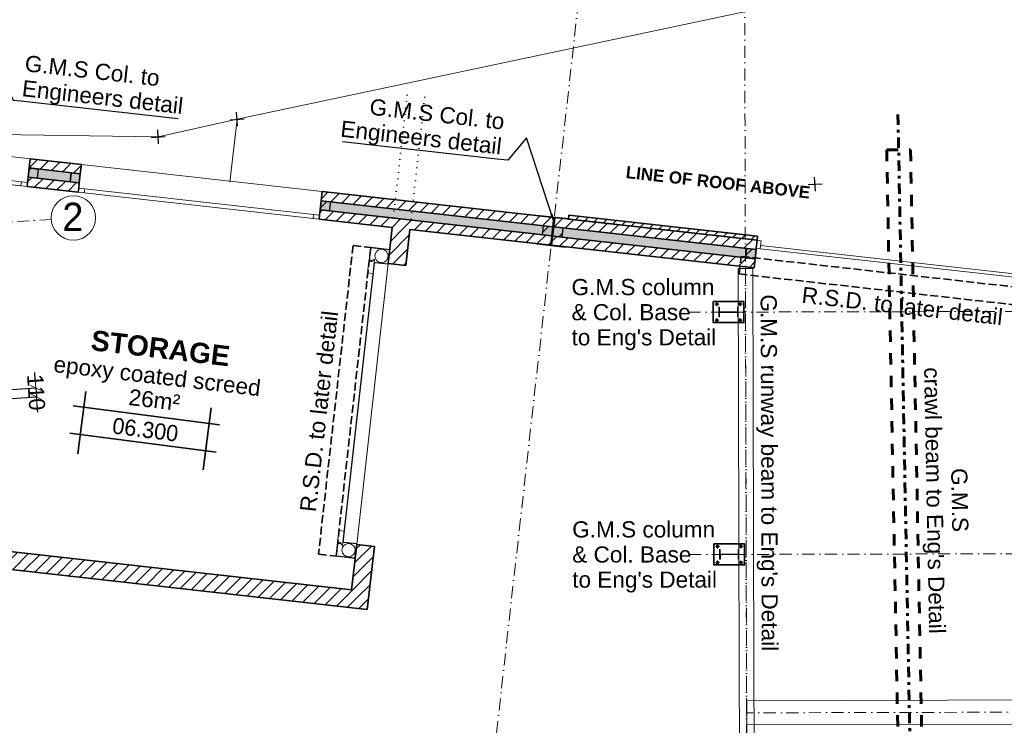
# Model space of a CAD drawing. Header units: millimetres. Extents: x -115474967 to 444143, y -74377 to 241828222.
# Tile 517 of 590: x 298640 to 310830, y 240836 to 249572. Entities that reach past the tile are written whole.
import ezdxf

# ---------------------------------------------------------------- set-up
doc = ezdxf.new("R2010")
doc.units = ezdxf.units.MM
doc.header["$MEASUREMENT"] = 0
for name, pattern in [('Dashed', [280, 140, -140]), ('Dense Dotted', [80, 0, -80]), ('Dot & Dashed', [280, 150, -60, 0, -70]), ('Double Dashed', [285, 130, -60, 35, -60]), ('Hidden Line', [140, 100, -40]), ('Hidden Line copy', [230, 150, -80])]:
    doc.linetypes.add(name, pattern=pattern)
for name, color, linetype, lineweight in [('0_Pen_No__1', 7, 'Continuous', 30), ('0_Pen_No__16', 9, 'Continuous', 20), ('0_Pen_No__2', 7, 'Continuous', 20), ('0_Pen_No__41', 7, 'Continuous', 60), ('A_BEAMS_Pen_No__6', 7, 'Continuous', 5), ('A_COLUMNS_Pen_No__3', 7, 'Continuous', 15), ('A_SURVEY_Pen_No__6', 7, 'Continuous', 5), ('A_WALL LOAD_Pen_No__1', 7, 'Continuous', 30), ('A_WALL LOAD_Pen_No__2', 1, 'Continuous', 25), ('A_WALL LOAD_Pen_No__3', 7, 'Continuous', 15), ('A_WALL LOAD_Pen_No__6', 7, 'Continuous', 5), ('C-GRID _Pen_No__5', 7, 'Continuous', 5), ('C_TEXT GA_Pen_No__6', 7, 'Continuous', 5), ('CABLE MANHOLE_Pen_No__9', 255, 'Continuous', 13), ('SEWER LINE_Pen_No__1', 7, 'Continuous', 30), ('SEWER LINE_Pen_No__5', 7, 'Continuous', 5), ('SPLITPOLE FENCE_Pen_No__2', 7, 'Continuous', 20)]:
    doc.layers.add(name, color=color, linetype=linetype, lineweight=lineweight)
for name, color, linetype, lineweight, true_color in [('0_Pen_No__7', 7, 'Continuous', 5, 0x3f3f3f), ('A_BEAMS_Pen_No__7', 7, 'Continuous', 5, 0x3f3f3f), ('A_COLUMNS_Pen_No__7', 7, 'Continuous', 5, 0x3f3f3f), ('A_WALL LOAD_Pen_No__7', 7, 'Continuous', 5, 0x3f3f3f), ('ROAD_Pen_No__7', 7, 'Continuous', 5, 0x3f3f3f), ('SEWER LINE_Pen_No__7', 7, 'Continuous', 5, 0x3f3f3f)]:
    doc.layers.add(name, color=color, linetype=linetype, lineweight=lineweight, true_color=true_color)
for name, color, linetype in [('A_BEAMS', 7, 'Continuous'), ('A_COLUMNS', 7, 'Continuous'), ('C_DIMS - GA', 7, 'Continuous')]:
    doc.layers.add(name, color=color, linetype=linetype)
doc.styles.add('GENERATED_STYLE_1', font='GOTHIC.TTF')
doc.styles.add('GENERATED_STYLE_2', font='arial.ttf')
doc.styles.add('GENERATED_STYLE_6', font='GOTHICB.TTF')
doc.dimstyles.new('GENERATED_STYLE__3', dxfattribs={"dimtxt": 200, "dimasz": 95, "dimexe": 0.18, "dimexo": 2517.243423, "dimgap": 0.09, "dimtad": 1, "dimdec": 0, "dimzin": 0, "dimdsep": 46, "dimtxsty": 'GENERATED_STYLE_1', "dimblk": 'ARROWHEAD_2', "dimblk1": 'ARROWHEAD_2', "dimblk2": 'ARROWHEAD_2', "dimcen": 0.09, "dimclrd": 7, "dimclre": 7, "dimclrt": 7, "dimadec": 0, "dimazin": 0, "dimtfac": 1, "dimtdec": 4, "dimtmove": 0, "dimatfit": 3, "dimfxl": 1, "dimtolj": 1, "dimtzin": 0, "dimarcsym": 0})
doc.dimstyles.new('GENERATED_STYLE__7', dxfattribs={"dimtxt": 200, "dimasz": 95, "dimexe": 0.18, "dimexo": 90000, "dimgap": 0.09, "dimtad": 1, "dimtih": 1, "dimtoh": 1, "dimdec": 0, "dimzin": 0, "dimdsep": 46, "dimtxsty": 'GENERATED_STYLE_1', "dimblk": 'ARROWHEAD_2', "dimblk1": 'ARROWHEAD_2', "dimblk2": 'ARROWHEAD_2', "dimcen": 0.09, "dimclrd": 7, "dimclre": 7, "dimclrt": 7, "dimadec": 0, "dimazin": 0, "dimtfac": 1, "dimtdec": 4, "dimtmove": 2, "dimatfit": 3, "dimfxl": 1, "dimtolj": 1, "dimtzin": 0, "dimarcsym": 0})
pattern_1 = [(45, (426418.63, 157469.93), (-76.89786, 76.89786), [])]
pattern_2 = [(45, (426418.63, 157469.93), (-127.27922, 127.27922), [])]
pattern_3 = [(45, (0, 0), (-159.099, 159.099), []), (45, (-53.03, 53.03), (-159.099, 159.099), [])]

# ---------------------------------------------------------------- blocks, each defined once
blk = doc.blocks.new('ARROWHEAD_2')
at = {"color": 0, "linetype": 'Continuous', "lineweight": 0}
for p, q in [((0, 0), (-1, 0)), ((-0.38, -0.66), (0.38, 0.66))]:
    blk.add_line(p, q, dxfattribs=at)
blk = doc.blocks.new('*D925')
at = {"layer": 'C_DIMS - GA', "color": 7, "linetype": 'Continuous', "lineweight": -2, "transparency": 16777216}
for p, q in [((298833, 245108), (298827, 245202)), ((297949, 244955), (298839, 245013)), ((298839, 245013), (298846, 244903)), ((297956, 244845), (298846, 244903)), ((298852, 244808), (298859, 244713))]:
    blk.add_line(p, q, dxfattribs=at)
at = {"layer": 'Defpoints', "color": 0, "linetype": 'Continuous', "transparency": 16777216}
for p in [(295437, 244790), (298846, 244903), (295444, 244680)]:
    blk.add_point(p, dxfattribs=at)
at = {"layer": 'C_DIMS - GA', "color": 7, "linetype": 'Continuous', "lineweight": -2, "transparency": 16777216, "xscale": 95, "yscale": 95, "zscale": 95}
for p, rotation in [((298839, 245013), 273.7421881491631), ((298846, 244903), 93.74218814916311)]:
    blk.add_blockref('ARROWHEAD_2', p, dxfattribs=dict(at, rotation=rotation))
at = {"layer": 'C_DIMS - GA', "color": 7, "linetype": 'Continuous', "lineweight": 5, "transparency": 16777216, "insert": (298843, 244958), "char_height": 200, "attachment_point": 5, "rotation": 273.7422, "style": 'GENERATED_STYLE_1'}
blk.add_mtext('\\A1;110', dxfattribs=at)
blk = doc.blocks.new('IPE Column 20[55]', base_point=(-31395, 71659))
at = {"layer": 'A_COLUMNS_Pen_No__7', "linetype": 'Continuous', "lineweight": 5, "true_color": 0x3f3f3f}
h = blk.add_hatch(dxfattribs=at)
h.set_pattern_fill('STEEL', color=250, style=0, pattern_type=2)
h.set_pattern_definition(pattern_3)
h.paths.add_polyline_path([(-31275, 71600), (-31275, 71720), (-31285, 71720), (-31285, 71663), (-31505, 71662), (-31505, 71719), (-31515, 71719), (-31515, 71599), (-31505, 71599), (-31505, 71656), (-31285, 71656), (-31285, 71600)])
at = {"layer": 'A_COLUMNS_Pen_No__3', "color": 7, "linetype": 'Continuous', "lineweight": 15}
for p, q in [((-31505, 71719), (-31515, 71719)), ((-31515, 71719), (-31515, 71599)), ((-31505, 71662), (-31505, 71719)), ((-31275, 71720), (-31285, 71720)), ((-31285, 71720), (-31285, 71663)), ((-31275, 71600), (-31275, 71720)), ((-31515, 71599), (-31505, 71599)), ((-31285, 71663), (-31505, 71662)), ((-31505, 71599), (-31505, 71656)), ((-31505, 71656), (-31285, 71656)), ((-31285, 71656), (-31285, 71600)), ((-31285, 71600), (-31275, 71600))]:
    blk.add_line(p, q, dxfattribs=at)
blk = doc.blocks.new('IPE Column 20[57]', base_point=(-31386, 68659))
at = {"layer": 'A_COLUMNS_Pen_No__7', "linetype": 'Continuous', "lineweight": 5, "true_color": 0x3f3f3f}
h = blk.add_hatch(dxfattribs=at)
h.set_pattern_fill('STEEL', color=250, style=0, pattern_type=2)
h.set_pattern_definition(pattern_3)
h.paths.add_polyline_path([(-31266, 68600), (-31266, 68720), (-31276, 68720), (-31276, 68663), (-31497, 68662), (-31497, 68719), (-31506, 68719), (-31506, 68599), (-31496, 68599), (-31496, 68656), (-31276, 68657), (-31276, 68600)])
at = {"layer": 'A_COLUMNS_Pen_No__3', "color": 7, "linetype": 'Continuous', "lineweight": 15}
for p, q in [((-31497, 68719), (-31506, 68719)), ((-31506, 68719), (-31506, 68599)), ((-31497, 68662), (-31497, 68719)), ((-31276, 68663), (-31497, 68662)), ((-31496, 68656), (-31276, 68657)), ((-31496, 68599), (-31496, 68656)), ((-31266, 68720), (-31276, 68720)), ((-31276, 68720), (-31276, 68663)), ((-31276, 68657), (-31276, 68600)), ((-31266, 68600), (-31266, 68720)), ((-31506, 68599), (-31496, 68599)), ((-31276, 68600), (-31266, 68600))]:
    blk.add_line(p, q, dxfattribs=at)
blk = doc.blocks.new('HEA Beam 20[62]', base_point=(-118794, 89023))
at = {"layer": 'A_BEAMS_Pen_No__6', "color": 7, "linetype": 'Continuous', "lineweight": 5}
for p, q in [((-118794, 89023), (-118884, 89022)), ((-118884, 89022), (-118870, 84081)), ((-118704, 89023), (-118794, 89023)), ((-118690, 84081), (-118704, 89023)), ((-118870, 84081), (-118856, 79139)), ((-118676, 79139), (-118690, 84081))]:
    blk.add_line(p, q, dxfattribs=at)
at = {"layer": 'A_BEAMS_Pen_No__7', "color": 190, "linetype": 'Dot & Dashed', "lineweight": 5, "true_color": 0x9f07ff}
blk.add_line((-118794, 89023), (-118766, 79139), dxfattribs=at)
blk = doc.blocks.new('Inclined Beam 20[64]', base_point=(-115057, 83530))
at = {"layer": 'A_BEAMS_Pen_No__6', "color": 7, "linetype": 'Continuous', "lineweight": 5, "flags": 128}
blk.add_lwpolyline([(-115058, 83680), (-118776, 83671), (-118776, 83371), (-115057, 83380)], close=True, dxfattribs=at)
at = {"layer": 'A_BEAMS_Pen_No__7', "color": 190, "linetype": 'Dot & Dashed', "lineweight": 5, "true_color": 0x9f07ff}
blk.add_line((-115057, 83530), (-118776, 83521), dxfattribs=at)
blk = doc.blocks.new('IPE Column 20[92]', base_point=(-22819, 76979))
at = {"layer": 'A_COLUMNS_Pen_No__7', "linetype": 'Continuous', "lineweight": 5, "true_color": 0x3f3f3f}
h = blk.add_hatch(dxfattribs=at)
h.set_pattern_fill('STEEL', color=250, style=0, pattern_type=2)
h.set_pattern_definition(pattern_3)
h.paths.add_polyline_path([(-23017, 76820), (-22663, 76780), (-22662, 76787), (-22836, 76807), (-22796, 77150), (-22623, 77130), (-22622, 77137), (-22976, 77177), (-22977, 77170), (-22803, 77150), (-22843, 76808), (-23016, 76827)])
at = {"layer": 'A_COLUMNS_Pen_No__3', "color": 7, "linetype": 'Continuous', "lineweight": 15}
for p, q in [((-22976, 77177), (-22977, 77170)), ((-22977, 77170), (-22803, 77150)), ((-22622, 77137), (-22976, 77177)), ((-22803, 77150), (-22843, 76808)), ((-22836, 76807), (-22796, 77150)), ((-22796, 77150), (-22623, 77130)), ((-22623, 77130), (-22622, 77137)), ((-23016, 76827), (-23017, 76820)), ((-23017, 76820), (-22663, 76780)), ((-22843, 76808), (-23016, 76827)), ((-22662, 76787), (-22836, 76807)), ((-22663, 76780), (-22662, 76787))]:
    blk.add_line(p, q, dxfattribs=at)

msp = doc.modelspace()

# ---------------------------------------------------------------- hatches: boundary and pattern name
at = {"layer": '0_Pen_No__7', "linetype": 'Continuous', "lineweight": 5, "true_color": 0x000000}
h = msp.add_hatch(dxfattribs=at)
h.set_pattern_fill('ANSI31', color=18, scale=870, style=0)
h.set_pattern_definition(pattern_1)
h.paths.add_polyline_path([(298755.76089, 247735.64039), (299390.35568, 247664.53385), (299403.16131, 247778.81875), (298768.56654, 247849.92523)])
h = msp.add_hatch(dxfattribs=at)
h.set_pattern_fill('ANSI31', color=18, scale=870, style=0)
h.set_pattern_definition(pattern_1)
h.paths.add_polyline_path([(298730.1496, 247507.07083), (299364.74439, 247435.96435), (299377.55002, 247550.24903), (298742.95523, 247621.35558)])
h = msp.add_hatch(dxfattribs=at)
h.set_pattern_fill('ANSI31', color=18, scale=870, style=0)
h.set_pattern_definition(pattern_1)
h.paths.add_polyline_path([(302371.69824, 247330.4736), (305239.17968, 247009.17141), (305251.98532, 247123.45619), (302384.50388, 247444.75839)])
h = msp.add_hatch(dxfattribs=at)
h.set_pattern_fill('ANSI31', color=18, scale=870, style=0)
h.set_pattern_definition(pattern_1)
h.paths.add_polyline_path([(302358.89259, 247216.18879), (302346.08695, 247101.904), (305213.56839, 246780.60181), (305226.37403, 246894.88659)])
h = msp.add_hatch(dxfattribs=at)
h.set_pattern_fill('ANSI31', color=18, scale=870, style=0)
h.set_pattern_definition(pattern_1)
h.paths.add_polyline_path([(305264.0129, 247122.10856), (305251.20725, 247007.82374), (307756.81865, 246727.06929), (307769.6243, 246841.35411)])
h = msp.add_hatch(dxfattribs=at)
h.set_pattern_fill('ANSI31', color=18, scale=870, style=0)
h.set_pattern_definition(pattern_1)
h.paths.add_polyline_path([(303202.15458, 246554.14331), (303420.78638, 246529.64552), (303470.78723, 246975.88093), (303252.15543, 247000.37872)])
h = msp.add_hatch(dxfattribs=at)
h.set_pattern_fill('ANSI31', color=18, scale=870, style=0)
h.set_pattern_definition(pattern_1)
h.paths.add_polyline_path([(305238.40161, 246893.53888), (305225.59596, 246779.25407), (307731.20737, 246498.49962), (307744.01301, 246612.78443)])
h = msp.add_hatch(dxfattribs=at)
h.set_pattern_fill('ANSI31', color=18, scale=870, style=0)
h.set_pattern_definition(pattern_1)
h.paths.add_polyline_path([(297524.00292, 243099.07382), (297499.49498, 242880.44317), (302943.51228, 242270.18263), (302749.37939, 242513.32236)])
h = msp.add_hatch(dxfattribs=at)
h.set_pattern_fill('ANSI31', color=18, scale=870, style=0)
h.set_pattern_definition(pattern_1)
h.paths.add_polyline_path([(302749.37939, 242513.32237), (302943.51226, 242270.18263), (303031.04931, 243051.41249), (302812.41751, 243075.91028)])
at = {"layer": 'A_WALL LOAD_Pen_No__6', "linetype": 'Continuous', "lineweight": 5}
h = msp.add_hatch(dxfattribs=at)
h.set_pattern_fill('_WALL_EXTERNAL', style=0, pattern_type=2)
h.set_pattern_definition(pattern_2)
h.paths.add_polyline_path([(298742.95524, 247621.35563), (298755.76089, 247735.64043), (298870.04569, 247722.83479), (298857.24004, 247608.54999)])
h = msp.add_hatch(dxfattribs=at)
h.set_pattern_fill('_WALL_EXTERNAL', style=0, pattern_type=2)
h.set_pattern_definition(pattern_2)
h.paths.add_polyline_path([(299263.2652, 247563.05475), (299276.07084, 247677.33954), (299390.35564, 247664.5339), (299377.55, 247550.2491)])
h = msp.add_hatch(dxfattribs=at)
h.set_pattern_fill('_WALL_EXTERNAL', style=0, pattern_type=2)
h.set_pattern_definition(pattern_2)
h.paths.add_polyline_path([(302358.8926, 247216.18876), (302371.69824, 247330.47356), (302485.98304, 247317.66791), (302473.1774, 247203.38312)])
h = msp.add_hatch(dxfattribs=at)
h.set_pattern_fill('_WALL_EXTERNAL', style=0, pattern_type=2)
h.set_pattern_definition(pattern_2)
h.paths.add_polyline_path([(305112.08923, 246907.69225), (305124.89487, 247021.97705), (305239.17967, 247009.1714), (305226.37403, 246894.8866)])
h = msp.add_hatch(dxfattribs=at)
h.set_pattern_fill('_WALL_EXTERNAL', style=0, pattern_type=2)
h.set_pattern_definition(pattern_2)
h.paths.add_polyline_path([(305238.4016, 246893.53891), (305251.20725, 247007.82371), (305365.49205, 246995.01806), (305352.6864, 246880.73326)])
h = msp.add_hatch(dxfattribs=at)
h.set_pattern_fill('_WALL_EXTERNAL', style=0, pattern_type=2)
h.set_pattern_definition(pattern_2)
h.paths.add_polyline_path([(307629.72817, 246625.59005), (307642.53382, 246739.87485), (307756.81862, 246727.0692), (307744.01297, 246612.7844)])
at = {"layer": 'A_WALL LOAD_Pen_No__7', "linetype": 'Continuous', "lineweight": 5, "true_color": 0x9f07ff}
for points in [[(298742.95522, 247621.35558), (299377.55004, 247550.24903), (299390.35567, 247664.53382), (298755.76087, 247735.64037)], [(302371.69824, 247330.47359), (302358.8926, 247216.1888), (305226.37404, 246894.88661), (305239.17967, 247009.17139)], [(305251.20725, 247007.82368), (305238.40161, 246893.53887), (307744.01301, 246612.78442), (307756.81866, 246727.06923)]]:
    msp.add_hatch(color=190, dxfattribs=at).paths.add_polyline_path(points)
h = msp.add_hatch(dxfattribs=at)
h.set_pattern_fill('HATCH__BRICK', color=190, style=0, pattern_type=2)
h.set_pattern_definition([(45, (426418.63, 157469.93), (-63.63961, 63.63961), [])])
h.paths.add_polyline_path([(305438.20153, 247152.88672), (305432.61892, 247103.19937), (307769.54346, 246840.63454), (307775.12607, 246890.32188)])

# ---------------------------------------------------------------- linework, layer by layer
at = {"layer": '0_Pen_No__1', "color": 214, "linetype": 'Hidden Line', "lineweight": 35}
for p, q in [((302766.78724, 246775.90675), (302339.01014, 242953.12896)), ((302985.41903, 246751.40899), (302557.64193, 242928.6312)), ((302766.78724, 246775.90675), (302985.41903, 246751.40899)), ((307548.06342, 246423.42768), (307573.29874, 246641.97556)), ((307573.29874, 246641.97556), (311397.71431, 246213.52971)), ((307548.06327, 246423.42642), (311373.22131, 245994.89739)), ((302339.01014, 242953.12896), (302557.64193, 242928.6312))]:
    msp.add_line(p, q, dxfattribs=at)
at = {"layer": '0_Pen_No__1', "color": 214, "linetype": 'Continuous', "lineweight": 35, "flags": 128}
for points in [[(307225.27301, 246081.05536), (307226.01831, 245821.05642), (307606.01675, 245822.14571), (307605.27145, 246082.14464)], [(307233.87216, 243081.2256), (307234.61746, 242821.22667), (307614.6159, 242822.31595), (307613.8706, 243082.31488)]]:
    msp.add_lwpolyline(points, close=True, dxfattribs=at)
at = {"layer": '0_Pen_No__1', "color": 214, "linetype": 'Continuous', "lineweight": 35}
for centre in [(307269.91898, 246050.69564), (307560.80027, 246051.52946), (307270.48949, 245851.6716), (307561.37078, 245852.50542), (307278.51813, 243050.86588), (307569.39942, 243051.6997), (307279.08864, 242851.84184), (307569.96993, 242852.67567)]:
    msp.add_circle(centre, 12, dxfattribs=at)
at = {"layer": '0_Pen_No__16', "color": 8, "linetype": 'Dense Dotted', "lineweight": 20}
for p, q in [((303266.07459, 247124.60133), (303449.17138, 248758.66024)), ((303484.70638, 247100.10357), (303667.80317, 248734.16248))]:
    msp.add_line(p, q, dxfattribs=at)
at = {"layer": '0_Pen_No__2', "color": 1, "linetype": 'Continuous', "lineweight": 25}
msp.add_circle((307270.48949, 245851.6716), 12, dxfattribs=at)
at = {"layer": '0_Pen_No__41', "color": 7, "linetype": 'Double Dashed', "lineweight": 60}
msp.add_line((309513.05972, 248399.41943), (309827.62249, 231959.63119), dxfattribs=at)
at = {"layer": '0_Pen_No__41', "color": 7, "linetype": 'Dashed', "lineweight": 60}
for p, q in [((309373.99199, 247962.03075), (309668.86564, 247962.03075)), ((309373.99199, 247962.03075), (309667.3604, 232629.90953)), ((309668.86564, 247962.03075), (309962.12613, 232635.54965))]:
    msp.add_line(p, q, dxfattribs=at)
at = {"layer": 'A_WALL LOAD_Pen_No__1', "color": 214, "linetype": 'Continuous', "lineweight": 35}
for p, q in [((298755.76089, 247735.64043), (298768.56653, 247849.92523)), ((298755.76089, 247735.64043), (298768.56653, 247849.92523)), ((298742.95524, 247621.35564), (298755.76089, 247735.64043)), ((298742.95524, 247621.35564), (298755.76089, 247735.64043)), ((299390.35558, 247664.53384), (298755.7609, 247735.64036)), ((299390.35564, 247664.5339), (299403.16129, 247778.8187)), ((299390.35564, 247664.5339), (299403.16129, 247778.8187)), ((298735.71727, 247556.75988), (298742.95524, 247621.35564)), ((298735.71727, 247556.75988), (298742.95524, 247621.35564)), ((299377.55004, 247550.24902), (298742.95525, 247621.35561)), ((299377.55, 247550.2491), (299390.35564, 247664.5339)), ((299377.55, 247550.2491), (299390.35564, 247664.5339)), ((298730.1496, 247507.07084), (298735.71727, 247556.75988)), ((298730.1496, 247507.07084), (298735.71727, 247556.75988)), ((298730.1496, 247507.07084), (298735.71727, 247556.75988)), ((299364.74435, 247435.9643), (299370.31202, 247485.65335)), ((299364.74435, 247435.9643), (299370.31202, 247485.65335)), ((299364.74435, 247435.9643), (299370.31202, 247485.65335)), ((299364.74435, 247435.9643), (299370.31202, 247485.65335)), ((299370.31202, 247485.65335), (299377.55, 247550.2491)), ((299370.31202, 247485.65335), (299377.55, 247550.2491)), ((302371.69824, 247330.47356), (302384.50389, 247444.75836)), ((302371.69824, 247330.47356), (302384.50389, 247444.75836)), ((302358.8926, 247216.18876), (302371.69824, 247330.47356)), ((302358.8926, 247216.18876), (302371.69824, 247330.47356)), ((305239.17967, 247009.17141), (302371.69817, 247330.47357)), ((302346.08695, 247101.90396), (302351.65462, 247151.59301)), ((302346.08695, 247101.90396), (302351.65462, 247151.59301)), ((302346.08695, 247101.90396), (302351.65462, 247151.59301)), ((302346.08695, 247101.90396), (302351.65462, 247151.59301)), ((302351.65462, 247151.59301), (302358.8926, 247216.18876)), ((302351.65462, 247151.59301), (302358.8926, 247216.18876)), ((305226.37403, 246894.88661), (302358.89265, 247216.1887)), ((307756.81866, 246727.06923), (305251.20725, 247007.82369)), ((307744.01291, 246612.7844), (305238.40161, 246893.53886)), ((307775.12605, 246890.3219), (307769.54343, 246840.63453)), ((307775.12605, 246890.3219), (307769.54343, 246840.63453)), ((307758.48893, 246741.97598), (307756.81863, 246727.06927)), ((307758.48893, 246741.97598), (307756.81863, 246727.06927)), ((307769.62427, 246841.35407), (307758.48893, 246741.97598)), ((307769.62427, 246841.35407), (307758.48893, 246741.97598)), ((307769.62427, 246841.35407), (307758.48893, 246741.97598)), ((307744.01299, 246612.78447), (307731.20734, 246498.49967)), ((307744.01299, 246612.78447), (307731.20734, 246498.49967)), ((307756.81863, 246727.06927), (307744.01299, 246612.78447)), ((307756.81863, 246727.06927), (307744.01299, 246612.78447)), ((303420.78638, 246529.64555), (303202.15459, 246554.14331)), ((303420.78638, 246529.64555), (303202.15459, 246554.14331)), ((303031.04932, 243051.41252), (302812.41753, 243075.91028)), ((303031.04932, 243051.41252), (302812.41753, 243075.91028))]:
    msp.add_line(p, q, dxfattribs=at)
for points in [[(299403.16132, 247778.8187), (298768.56651, 247849.92524)], [(298730.14957, 247507.07084), (299364.74438, 247435.9643)], [(305251.98532, 247123.45621), (302384.50386, 247444.75837)], [(302346.08691, 247101.90397), (303252.15541, 247000.37872)], [(305213.56838, 246780.60181), (305251.98532, 247123.45621)], [(305264.01289, 247122.10851), (305225.59596, 246779.25411)], [(307769.62431, 246841.35407), (305264.01289, 247122.10851)], [(305438.20154, 247152.88676), (305432.61892, 247103.19939)], [(305432.61892, 247103.19939), (307769.54344, 246840.63453)], [(307775.12606, 246890.32189), (305438.20154, 247152.88676)], [(303252.15541, 247000.37872), (303202.15459, 246554.14332)], [(303420.78638, 246529.64551), (303470.7872, 246975.88096)], [(303470.7872, 246975.88096), (305213.56838, 246780.60181)], [(305225.59596, 246779.25411), (307731.20737, 246498.49967)], [(302749.37939, 242513.32236), (297523.98718, 243099.07558)], [(302812.41753, 243075.91027), (302749.37939, 242513.32236)], [(302943.51228, 242270.18263), (303031.04932, 243051.41251)], [(297499.48934, 242880.4438), (302943.51228, 242270.18263)]]:
    msp.add_lwpolyline(points, dxfattribs=at)
at = {"layer": 'A_WALL LOAD_Pen_No__1', "color": 214, "linetype": 'Continuous', "lineweight": 35, "flags": 128}
msp.add_lwpolyline([(299263.2652, 247563.05475), (299276.07084, 247677.33954), (299390.35564, 247664.5339), (299377.55, 247550.2491)], close=True, dxfattribs=at)
at = {"layer": 'A_WALL LOAD_Pen_No__2', "color": 1, "linetype": 'Continuous', "lineweight": 25, "flags": 128}
for points in [[(298742.95524, 247621.35563), (298755.76089, 247735.64043), (298870.04569, 247722.83479), (298857.24004, 247608.54999)], [(302358.8926, 247216.18876), (302371.69824, 247330.47356), (302485.98304, 247317.66791), (302473.1774, 247203.38312)], [(305112.08923, 246907.69225), (305124.89487, 247021.97705), (305239.17967, 247009.1714), (305226.37403, 246894.8866)], [(305238.4016, 246893.53891), (305251.20725, 247007.82371), (305365.49205, 246995.01806), (305352.6864, 246880.73326)], [(307629.72817, 246625.59005), (307642.53382, 246739.87485), (307756.81862, 246727.0692), (307744.01297, 246612.7844)]]:
    msp.add_lwpolyline(points, close=True, dxfattribs=at)
at = {"layer": 'A_WALL LOAD_Pen_No__3', "color": 30, "linetype": 'Continuous', "lineweight": 15}
for p, q in [((298768.56653, 247849.92523), (298371.05419, 247894.46661)), ((302384.50389, 247444.75836), (299403.16129, 247778.8187)), ((302384.50389, 247444.75836), (299403.16129, 247778.8187)), ((298730.1496, 247507.07084), (298332.63725, 247551.61221)), ((302346.08695, 247101.90396), (299364.74435, 247435.9643)), ((302346.08695, 247101.90396), (299364.74435, 247435.9643)), ((303202.15459, 246554.14331), (302812.41753, 243075.91028))]:
    msp.add_line(p, q, dxfattribs=at)
at = {"layer": 'A_WALL LOAD_Pen_No__6', "color": 7, "linetype": 'Continuous', "lineweight": 5}
for p, q in [((298661.1837, 247565.11139), (298412.73849, 247592.94975)), ((298407.17081, 247543.26071), (298655.61603, 247515.42234)), ((298661.1837, 247565.11139), (298655.61603, 247515.42234)), ((298655.61603, 247515.42234), (298730.1496, 247507.07084)), ((298735.71727, 247556.75988), (298661.1837, 247565.11139)), ((299444.84559, 247477.30184), (299370.31202, 247485.65335)), ((299444.84559, 247477.30184), (299370.31202, 247485.65335)), ((299439.27792, 247427.61279), (299444.84559, 247477.30184)), ((299439.27792, 247427.61279), (299444.84559, 247477.30184)), ((302277.12106, 247159.94452), (299444.84559, 247477.30184)), ((302277.12106, 247159.94452), (299444.84559, 247477.30184)), ((299364.74435, 247435.9643), (299439.27792, 247427.61279)), ((299364.74435, 247435.9643), (299439.27792, 247427.61279)), ((299439.27792, 247427.61279), (302271.55338, 247110.25547)), ((299439.27792, 247427.61279), (302271.55338, 247110.25547)), ((302277.12106, 247159.94452), (302271.55338, 247110.25547)), ((302277.12106, 247159.94452), (302271.55338, 247110.25547)), ((302271.55338, 247110.25547), (302346.08695, 247101.90396)), ((302271.55338, 247110.25547), (302346.08695, 247101.90396)), ((302351.65462, 247151.59301), (302277.12106, 247159.94452)), ((302351.65462, 247151.59301), (302277.12106, 247159.94452)), ((302964.76072, 246590.80594), (302983.13404, 246754.77979)), ((302987.54618, 246749.25412), (302970.28639, 246595.21808)), ((302983.13404, 246754.77979), (303221.64145, 246728.05496)), ((303216.11577, 246723.64282), (302987.54618, 246749.25412)), ((307769.62427, 246841.35407), (307758.48893, 246741.97598)), ((307758.48893, 246741.97598), (307808.17797, 246736.40831)), ((307819.31332, 246835.7864), (307769.62427, 246841.35407)), ((307808.17797, 246736.40831), (307819.31332, 246835.7864)), ((307812.63211, 246776.15955), (307808.17797, 246736.40831)), ((307808.17797, 246736.40831), (311187.03293, 246357.80669)), ((311191.48707, 246397.55792), (307812.63211, 246776.15955)), ((303196.62892, 246549.73117), (303216.11577, 246723.64282)), ((303221.64145, 246728.05496), (303201.04106, 246544.2055)), ((302835.85886, 244834.23526), (303029.61386, 246563.41397)), ((303031.60142, 246563.19126), (302837.84643, 244834.01255)), ((302947.50094, 246436.76991), (302963.64719, 246580.86814)), ((302963.64719, 246580.86814), (302997.18729, 246577.10996)), ((302998.30082, 246587.04776), (302964.76072, 246590.80594)), ((302970.28639, 246595.21808), (302998.85759, 246592.01667)), ((302997.18729, 246577.10996), (303034.48557, 246606.89188)), ((302998.85759, 246592.01667), (302998.30082, 246587.04776)), ((303034.48557, 246606.89188), (303014.58114, 246429.25355)), ((303029.61386, 246563.41397), (303031.60142, 246563.19126)), ((303039.55167, 246562.30043), (303040.10844, 246567.26934)), ((303201.04106, 246544.2055), (303039.55167, 246562.30043)), ((303040.10844, 246567.26934), (303196.62892, 246549.73117)), ((303014.58114, 246429.25355), (302947.50094, 246436.76991)), ((302835.85886, 244834.23526), (302642.10387, 243105.05655)), ((302644.09143, 243104.83385), (302837.84643, 244834.01255)), ((302837.84643, 244834.01255), (302835.85886, 244834.23526)), ((302837.84643, 244834.01255), (302835.85886, 244834.23526)), ((302590.05638, 243246.73333), (302573.91013, 243102.6351)), ((302657.13658, 243239.21697), (302590.05638, 243246.73333)), ((302637.23216, 243061.57864), (302657.13658, 243239.21697)), ((302572.79659, 243092.69729), (302554.42327, 242928.72345)), ((302559.94894, 242933.13559), (302577.20873, 243087.17162)), ((302606.3367, 243088.93912), (302572.79659, 243092.69729)), ((302573.91013, 243102.6351), (302607.45023, 243098.87692)), ((302577.20873, 243087.17162), (302605.77993, 243083.97021)), ((302605.77993, 243083.97021), (302606.3367, 243088.93912)), ((302607.45023, 243098.87692), (302637.23216, 243061.57864)), ((302642.10387, 243105.05655), (302644.09143, 243104.83385)), ((302652.04168, 243103.94302), (302651.48491, 243098.97412)), ((302651.48491, 243098.97412), (302808.0054, 243081.43595)), ((302813.53107, 243085.84808), (302652.04168, 243103.94302)), ((302808.0054, 243081.43595), (302788.51854, 242907.5243)), ((302792.93068, 242901.99862), (302813.53107, 243085.84808)), ((302554.42327, 242928.72345), (302792.93068, 242901.99862)), ((302788.51854, 242907.5243), (302559.94894, 242933.13559))]:
    msp.add_line(p, q, dxfattribs=at)
for centre in [(303119.41652, 246646.43042), (302711.30614, 243004.22355)]:
    msp.add_circle(centre, 82.5, dxfattribs=at)
at = {"layer": 'C-GRID _Pen_No__5', "color": 4, "linetype": 'Dot & Dashed', "lineweight": 5}
for p, q in [((305620.33817, 250353.61483), (303581.25252, 232155.66599)), ((307615.03872, 250089.47584), (307663.28932, 231777.70684)), ((279604.23282, 245831.93511), (299030.05356, 247099.73617)), ((299030.05356, 247099.73617), (299030.05156, 247099.73604))]:
    msp.add_line(p, q, dxfattribs=at)
at = {"layer": 'C-GRID _Pen_No__5', "color": 4, "linetype": 'Continuous', "lineweight": 5}
msp.add_circle((299304.46777, 247117.64546), 275, dxfattribs=at)
at = {"layer": 'CABLE MANHOLE_Pen_No__9', "color": 255, "linetype": 'Continuous', "lineweight": 13}
msp.add_line((301330.33991, 248338.21053), (301240.96114, 247561.94379), dxfattribs=at)
at = {"layer": 'ROAD_Pen_No__7', "color": 190, "linetype": 'Continuous', "lineweight": 5, "true_color": 0x9f07ff}
for p, q in [((308275.65601, 249809.29597), (301330.33991, 248338.21053)), ((301330.33991, 248338.21053), (300353.20542, 248120.04504)), ((300353.20542, 248120.04504), (291552.4966, 248248.5995))]:
    msp.add_line(p, q, dxfattribs=at)
at = {"layer": 'SEWER LINE_Pen_No__1', "color": 214, "linetype": 'Continuous', "lineweight": 35}
for p, q in [((299358.9859, 244197.19972), (299458.48269, 244968.51231)), ((299303.26858, 244790.98395), (301114.9042, 244557.2889)), ((300910.32581, 243997.08196), (301009.82261, 244768.39455)), ((299259.59813, 244452.44468), (301071.23374, 244218.74963))]:
    msp.add_line(p, q, dxfattribs=at)
at = {"layer": 'SEWER LINE_Pen_No__5', "color": 4, "linetype": 'Dot & Dashed', "lineweight": 5}
for p, q in [((312111.41151, 245962.60266), (306858.5514, 245950.12353)), ((312120.01066, 242962.7729), (306867.15055, 242950.29378))]:
    msp.add_line(p, q, dxfattribs=at)
at = {"layer": 'SEWER LINE_Pen_No__7', "color": 190, "linetype": 'Hidden Line copy', "lineweight": 5, "true_color": 0x9f07ff}
for p, q in [((307244.14737, 246050.62176), (307295.69046, 246050.83063)), ((307269.8795, 246076.46732), (307270.01957, 246024.924)), ((307586.57188, 246051.60334), (307535.02844, 246051.5167)), ((307560.69199, 246077.30095), (307560.84743, 246025.75767)), ((307244.71788, 245851.59772), (307296.26132, 245851.68436)), ((307270.59776, 245825.90011), (307270.44233, 245877.44339)), ((307587.14239, 245852.5793), (307535.5993, 245852.37044)), ((307561.41025, 245826.73374), (307561.27019, 245878.27706)), ((307278.47865, 243076.63757), (307278.61872, 243025.09424)), ((307569.29114, 243077.47119), (307569.44658, 243025.92791)), ((307252.74652, 243050.792), (307304.28961, 243051.00087)), ((307595.17103, 243051.77358), (307543.62759, 243051.68694)), ((307253.31703, 242851.76796), (307304.86047, 242851.8546)), ((307279.19691, 242826.07035), (307279.04148, 242877.61363)), ((307595.74154, 242852.74954), (307544.19845, 242852.54068)), ((307570.00941, 242826.90398), (307569.86934, 242878.4473))]:
    msp.add_line(p, q, dxfattribs=at)
at = {"layer": 'SPLITPOLE FENCE_Pen_No__2', "color": 1, "linetype": 'Continuous', "lineweight": 25}
for p, q in [((301243.52803, 248333.24413), (301417.15179, 248343.17693)), ((301335.30631, 248251.39865), (301325.37352, 248425.02241)), ((300358.17182, 248033.23316), (300348.23902, 248206.85691)), ((300266.39354, 248115.07864), (300440.0173, 248125.01143)), ((308491.82736, 247448.8356), (308481.89457, 247622.45935)), ((308400.04909, 247530.68108), (308573.67284, 247540.61387))]:
    msp.add_line(p, q, dxfattribs=at)

# ---------------------------------------------------------------- block references
at = {"layer": 'A_BEAMS', "color": 5, "linetype": 'Continuous', "lineweight": 5}
for name, p in [('HEA Beam 20[62]', (307624.47254, 246492.59665)), ('Inclined Beam 20[64]', (311361.31962, 240999.86341))]:
    msp.add_blockref(name, p, dxfattribs=at)
at = {"layer": 'A_COLUMNS', "color": 5, "linetype": 'Continuous', "lineweight": 5}
for name, p in [('IPE Column 20[92]', (305238.90339, 246951.43005)), ('IPE Column 20[55]', (307415.64488, 245951.60053)), ('IPE Column 20[57]', (307424.24403, 242951.77077))]:
    msp.add_blockref(name, p, dxfattribs=at)

# ---------------------------------------------------------------- texts
at = {"layer": 'A_SURVEY_Pen_No__6', "color": 7, "linetype": 'Continuous', "lineweight": 5, "insert": (307285.48265, 247557.51601), "char_height": 150, "attachment_point": 5, "rotation": 353.606636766, "style": 'GENERATED_STYLE_6'}
msp.add_mtext('\\A1;{\\pqc;\\fArial|b1|i0|c0|p34;LINE OF ROOF ABOVE}', dxfattribs=at)
at = {"layer": 'C-GRID _Pen_No__5', "color": 4, "linetype": 'Continuous', "lineweight": 5, "insert": (299167.76177, 247306.5631), "char_height": 350, "attachment_point": 1, "style": 'GENERATED_STYLE_1'}
msp.add_mtext('\\A1;{\\pql;\\pt0;\\fCentury Gothic|b0|i0|c0|p34;2}', dxfattribs=at)
at = {"layer": 'C_TEXT GA_Pen_No__6', "color": 7, "linetype": 'Continuous', "lineweight": 5}
for s, insert, char_height, attachment_point, rotation, line_spacing_factor, style in [('\\A1;{\\pql;\\fArial|b0|i0|c0|p34;G.M.S Col. to \\P\\pql;\\fArial|b0|i0|c0|p34;Engineers detail}', (298684.71853, 248849.89361), 200, 4, 353.606658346, 0.930574, 'GENERATED_STYLE_2'), ('\\A1;{\\pqr;\\fArial|b0|i0|c0|p34;G.M.S Col. to \\P\\pqr;\\fArial|b0|i0|c0|p34;Engineers detail}', (304619.41316, 248125.57755), 200, 6, 353.606658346, 0.930574, 'GENERATED_STYLE_2'), ('\\A1;{\\pqc;\\fArial|b1|i0|c0|p34;STORAGE\\P\\pqc;\\fArial|b0|i0|c0|p34;\\H0.800000x;epoxy coated screed\\P\\pqc;\\fArial|b0|i0|c0|p34;26m²}', (300346.67694, 245195.88368), 250, 5, 353.283660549, 0.892888, 'GENERATED_STYLE_6'), ("\\A1;{\\pqc;\\fArial|b0|i0|c0|p34;G.M.S \\P\\pqc;\\fArial|b0|i0|c0|p34;crawl beam to Eng's Detail}", (310093.4263, 243621.88009), 200, 5, 271.096177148, 0.930574, 'GENERATED_STYLE_2')]:
    msp.add_mtext(s, dxfattribs=dict(at, insert=insert, char_height=char_height, attachment_point=attachment_point, rotation=rotation, line_spacing_factor=line_spacing_factor, style=style))
at = {"layer": 'C_TEXT GA_Pen_No__6', "color": 7, "linetype": 'Continuous', "lineweight": 5, "char_height": 200, "attachment_point": 4, "line_spacing_factor": 0.931953, "style": 'GENERATED_STYLE_2'}
for insert in [(305471.7784, 245920.66881), (305480.37755, 242920.83906)]:
    msp.add_mtext("\\A1;{\\pql;\\fArial|b0|i0|c0|p34;G.M.S column \\P\\pql;\\fArial|b0|i0|c0|p34;& Col. Base \\P\\pql;\\fArial|b0|i0|c0|p34;to Eng's Detail}", dxfattribs=dict(at, insert=insert))
at = {"layer": 'C_TEXT GA_Pen_No__6', "color": 7, "linetype": 'Continuous', "lineweight": 5, "char_height": 200}
for s, insert, attachment_point, rotation, style in [('\\A1;{\\pql;\\fArial|b0|i0|c0|p34;R.S.D. to later detail}', (308324.62708, 246165.73856), 4, 353.607857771, 'GENERATED_STYLE_2'), ("\\A1;{\\pql;\\fArial|b0|i0|c0|p34;G.M.S runway beam to Eng's Detail}", (307882.44344, 246170.78567), 4, 270.193835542, 'GENERATED_STYLE_2'), ('\\A1;{\\pql;\\fArial|b0|i0|c0|p34;R.S.D. to later detail}', (302207.78133, 243481.21281), 4, 83.616153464, 'GENERATED_STYLE_2'), ('\\A1;{\\pqc;\\fCentury Gothic|b0|i0|c0|p34;06.\\fCentury Gothic|b0|i0|c0|p34;30\\fCentury Gothic|b0|i0|c0|p34;0}', (300195.40696, 244495.91602), 5, 352.649623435, 'GENERATED_STYLE_1')]:
    msp.add_mtext(s, dxfattribs=dict(at, insert=insert, attachment_point=attachment_point, rotation=rotation, style=style))

# ---------------------------------------------------------------- dimensions: what is measured, and where the dimension line sits
at = {"layer": 'C_DIMS - GA', "color": 7, "linetype": 'Continuous', "lineweight": 5}
dim = msp.add_linear_dim(base=(298846.21887, 244903.00069), p1=(295436.7252, 244790.23256), p2=(295443.90457, 244680.46709), angle=273.742188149, dimstyle='GENERATED_STYLE__3', dxfattribs=at)
dim.commit()
dim.dimension.update_dxf_attribs({"geometry": '*D925', "text_midpoint": (298842.62918, 244957.88342), "dimtype": 160, "text_rotation": 273.74218815})

# ---------------------------------------------------------------- leaders
at = {"layer": 'C_TEXT GA_Pen_No__6', "color": 7, "linetype": 'Continuous', "lineweight": 5, "annotation_type": 0, "has_hookline": 1, "text_width": 1961.93724, "horizontal_direction": (0.993781, -0.111353, 0)}
for points, hookline_direction in [([(297834.24115, 247964.53575), (298394.73835, 248899.86583), (298558.35364, 248576.08971), (298652.76282, 248565.51113)], 0), ([(305252.85036, 247073.94661), (304913.26202, 248110.13155), (304682.04552, 247830.59644), (304587.63634, 247841.17502)], 1)]:
    msp.add_leader(points, dimstyle='GENERATED_STYLE__7', dxfattribs=dict(at, hookline_direction=hookline_direction))

doc.saveas('drawing.dxf')
